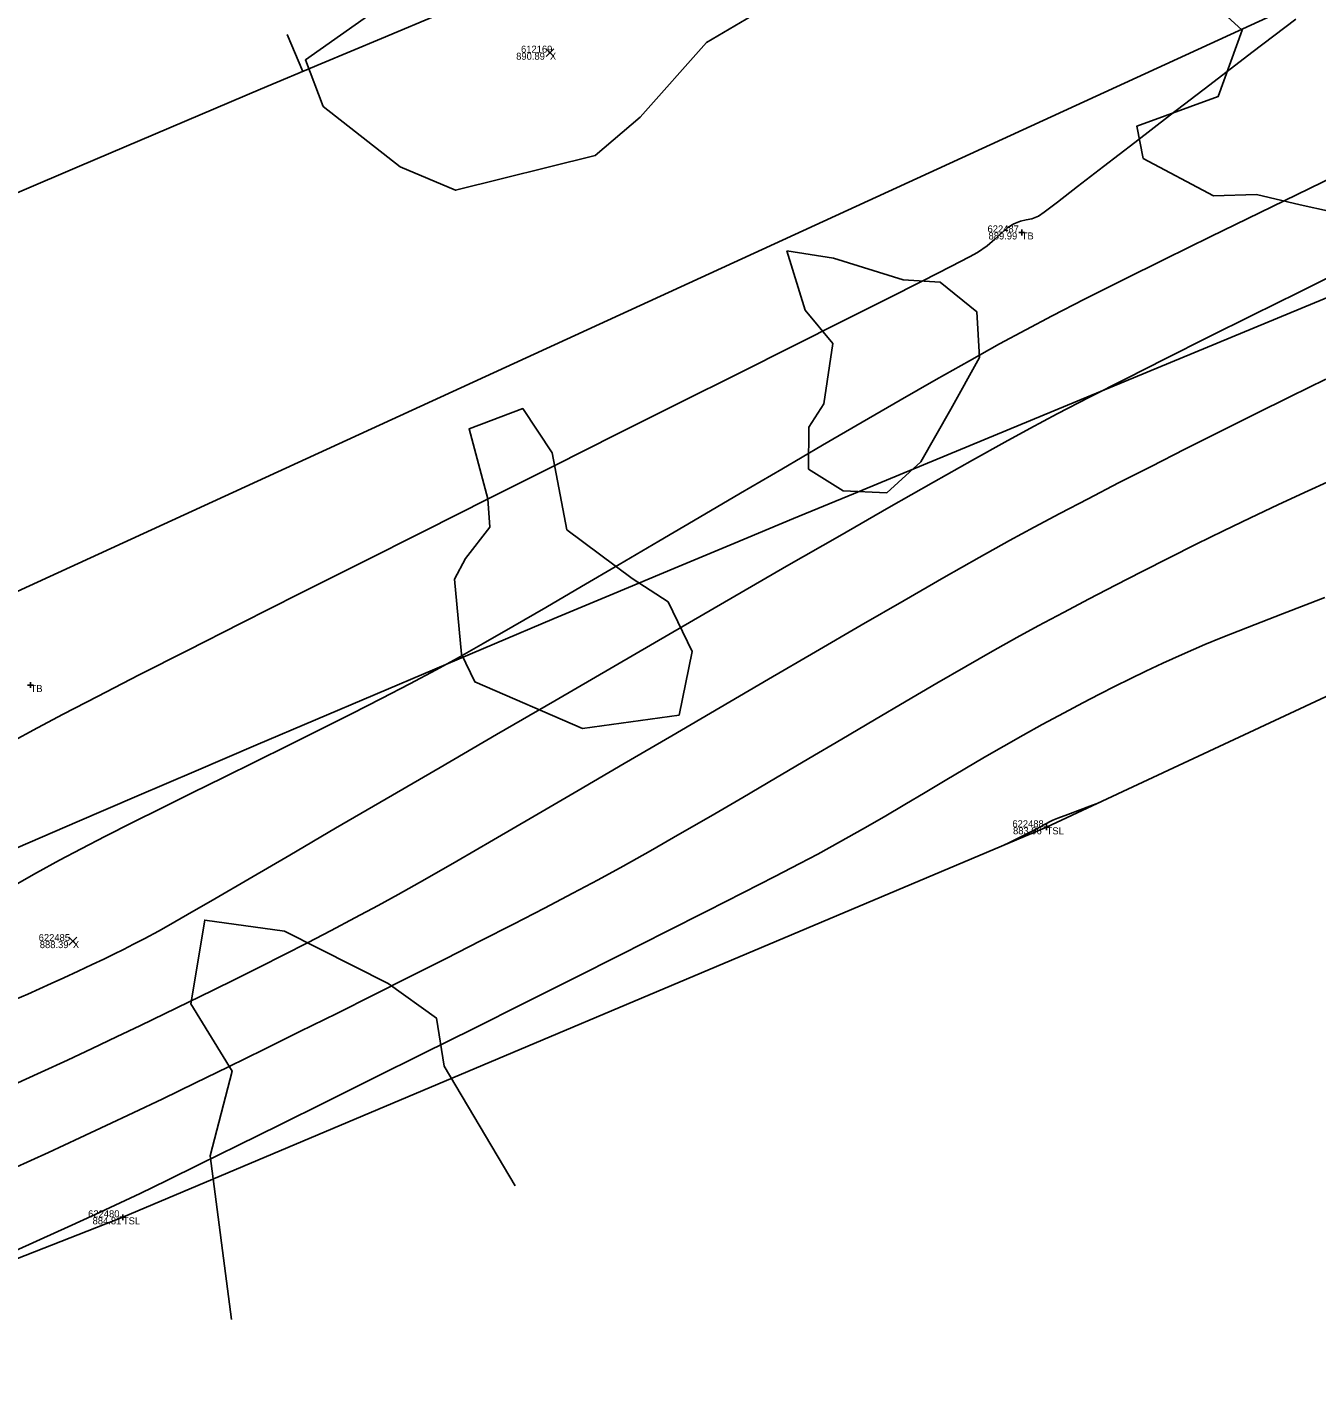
# Model space of a CAD drawing. Extents: x 1957117 to 1971063, y 701601 to 715861.
# Drawn here: x 1965814.7 to 1965879, y 709158.9 to 709227.3 of the extents above; entities that cross this region are included whole.
import ezdxf

# ---------------------------------------------------------------- set-up
doc = ezdxf.new("R2010")
doc.units = 0
for name, color, linetype in [('AP_X_Lights', 7, 'Continuous'), ('DT_X_Contour_Major', 7, 'Continuous'), ('DT_X_Contour_Minor', 7, 'Continuous'), ('DT_X_TIN_Hull', 7, 'Continuous'), ('GE_X_CL_20', 7, 'Continuous'), ('PV_P_Drive', 7, 'Continuous'), ('PV_P_Shoulder', 7, 'Continuous'), ('RS_Raster1', 7, 'Continuous'), ('RW_X_Esmt_RR', 7, 'Continuous'), ('RW_X_Fee_RW', 7, 'Continuous'), ('SC_Scratch1', 7, 'Continuous'), ('SC_Shading5', 7, 'Continuous'), ('VG_X_Tree_Line_Rt', 7, 'Continuous')]:
    doc.layers.add(name, color=color, linetype=linetype)

msp = doc.modelspace()

# ---------------------------------------------------------------- linework, layer by layer
at = {"layer": 'AP_X_Lights'}
for p, q in [((1965840.597, 709225.872), (1965840.985, 709226.262)), ((1965840.597, 709226.262), (1965840.985, 709225.872)), ((1965816.816, 709181.59), (1965817.204, 709181.98)), ((1965816.816, 709181.98), (1965817.204, 709181.59))]:
    msp.add_line(p, q, dxfattribs=at)
at = {"layer": 'DT_X_Contour_Major'}
for points in [[(1965813.901, 709191.685), (1965815.252, 709192.424), (1965816.531, 709193.1), (1965818.238, 709193.984), (1965820.32, 709195.051), (1965822.725, 709196.275), (1965825.4, 709197.63), (1965828.291, 709199.09), (1965831.348, 709200.63), (1965834.516, 709202.223), (1965837.744, 709203.843), (1965840.979, 709205.465), (1965844.167, 709207.064), (1965847.257, 709208.612), (1965850.196, 709210.085), (1965852.931, 709211.456), (1965855.409, 709212.7), (1965857.579, 709213.791), (1965859.386, 709214.702), (1965860.779, 709215.409), (1965861.705, 709215.885), (1965862.112, 709216.105), (1965862.582, 709216.442), (1965862.977, 709216.776), (1965863.317, 709217.085), (1965863.624, 709217.349), (1965863.92, 709217.546), (1965864.25, 709217.678), (1965864.531, 709217.735), (1965864.813, 709217.79), (1965865.147, 709217.917), (1965865.432, 709218.12), (1965866.095, 709218.623), (1965867.095, 709219.393), (1965868.394, 709220.396), (1965869.952, 709221.599), (1965871.729, 709222.969), (1965873.686, 709224.472), (1965875.784, 709226.075), (1965877.984, 709227.744)], [(1965813.901, 709191.685), (1965815.252, 709192.424), (1965816.531, 709193.1), (1965818.238, 709193.984), (1965820.32, 709195.051), (1965822.725, 709196.275), (1965825.4, 709197.63), (1965828.291, 709199.09), (1965831.348, 709200.63), (1965834.516, 709202.223), (1965837.744, 709203.843), (1965840.979, 709205.465), (1965844.167, 709207.064), (1965847.257, 709208.612), (1965850.196, 709210.085), (1965852.931, 709211.456), (1965855.409, 709212.7), (1965857.579, 709213.791), (1965859.386, 709214.702), (1965860.779, 709215.409), (1965861.705, 709215.885), (1965862.112, 709216.105), (1965862.582, 709216.442), (1965862.977, 709216.776), (1965863.317, 709217.085), (1965863.624, 709217.349), (1965863.92, 709217.546), (1965864.25, 709217.678), (1965864.531, 709217.735), (1965864.813, 709217.79), (1965865.147, 709217.917), (1965865.432, 709218.12), (1965866.095, 709218.623), (1965867.095, 709219.393), (1965868.394, 709220.396), (1965869.952, 709221.599), (1965871.729, 709222.969), (1965873.686, 709224.472), (1965875.784, 709226.075), (1965877.984, 709227.744)], [(1965879.431, 709198.916), (1965877.309, 709198.099), (1965875.566, 709197.422), (1965874.258, 709196.904), (1965873.442, 709196.567), (1965872.314, 709196.071), (1965871.346, 709195.636), (1965870.495, 709195.241), (1965869.716, 709194.866), (1965868.964, 709194.491), (1965868.194, 709194.094), (1965867.363, 709193.656), (1965866.426, 709193.157), (1965865.339, 709192.576), (1965864.377, 709192.052), (1965863.416, 709191.509), (1965862.452, 709190.95), (1965861.481, 709190.377), (1965860.499, 709189.791), (1965859.503, 709189.195), (1965858.487, 709188.59), (1965857.448, 709187.979), (1965856.382, 709187.363), (1965855.286, 709186.745), (1965854.154, 709186.126), (1965853.259, 709185.654), (1965852.01, 709185.007), (1965850.449, 709184.209), (1965848.621, 709183.28), (1965846.569, 709182.242), (1965844.337, 709181.117), (1965841.968, 709179.927), (1965839.507, 709178.693), (1965836.996, 709177.437), (1965834.479, 709176.181), (1965832, 709174.947), (1965829.603, 709173.756), (1965827.331, 709172.63), (1965825.227, 709171.591), (1965823.336, 709170.661), (1965821.702, 709169.86), (1965820.366, 709169.212), (1965819.375, 709168.738), (1965818.117, 709168.151), (1965816.777, 709167.537), (1965815.382, 709166.907), (1965813.959, 709166.272)], [(1965879.431, 709198.916), (1965877.309, 709198.099), (1965875.566, 709197.422), (1965874.258, 709196.904), (1965873.442, 709196.567), (1965872.314, 709196.071), (1965871.346, 709195.636), (1965870.495, 709195.241), (1965869.716, 709194.866), (1965868.964, 709194.491), (1965868.194, 709194.094), (1965867.363, 709193.656), (1965866.426, 709193.157), (1965865.339, 709192.576), (1965864.377, 709192.052), (1965863.416, 709191.509), (1965862.452, 709190.95), (1965861.481, 709190.377), (1965860.499, 709189.791), (1965859.503, 709189.195), (1965858.487, 709188.59), (1965857.448, 709187.979), (1965856.382, 709187.363), (1965855.286, 709186.745), (1965854.154, 709186.126), (1965853.259, 709185.654), (1965852.01, 709185.007), (1965850.449, 709184.209), (1965848.621, 709183.28), (1965846.569, 709182.242), (1965844.337, 709181.117), (1965841.968, 709179.927), (1965839.507, 709178.693), (1965836.996, 709177.437), (1965834.479, 709176.181), (1965832, 709174.947), (1965829.603, 709173.756), (1965827.331, 709172.63), (1965825.227, 709171.591), (1965823.336, 709170.661), (1965821.702, 709169.86), (1965820.366, 709169.212), (1965819.375, 709168.738), (1965818.117, 709168.151), (1965816.777, 709167.537), (1965815.382, 709166.907), (1965813.959, 709166.272)]]:
    msp.add_lwpolyline(points, dxfattribs=at)
at = {"layer": 'DT_X_Contour_Minor'}
for points in [[(1965814.111, 709184.572), (1965815.201, 709185.193), (1965816.343, 709185.82), (1965817.417, 709186.387), (1965818.638, 709187.014), (1965819.982, 709187.693), (1965821.427, 709188.413), (1965822.95, 709189.168), (1965824.526, 709189.946), (1965826.133, 709190.739), (1965827.747, 709191.538), (1965829.346, 709192.335), (1965830.906, 709193.119), (1965832.403, 709193.882), (1965833.815, 709194.615), (1965835.118, 709195.308), (1965836.185, 709195.896), (1965837.47, 709196.622), (1965838.946, 709197.468), (1965840.585, 709198.418), (1965842.361, 709199.453), (1965844.247, 709200.558), (1965846.216, 709201.713), (1965848.24, 709202.902), (1965850.293, 709204.108), (1965852.348, 709205.312), (1965854.378, 709206.499), (1965856.356, 709207.65), (1965858.254, 709208.748), (1965860.046, 709209.775), (1965861.704, 709210.715), (1965863.203, 709211.549), (1965864.514, 709212.261), (1965865.826, 709212.948), (1965867.45, 709213.777), (1965869.341, 709214.725), (1965871.453, 709215.773), (1965873.741, 709216.9), (1965876.161, 709218.085), (1965878.666, 709219.307), (1965881.212, 709220.545)], [(1965814.111, 709184.572), (1965815.201, 709185.193), (1965816.343, 709185.82), (1965817.417, 709186.387), (1965818.638, 709187.014), (1965819.982, 709187.693), (1965821.427, 709188.413), (1965822.95, 709189.168), (1965824.526, 709189.946), (1965826.133, 709190.739), (1965827.747, 709191.538), (1965829.346, 709192.335), (1965830.906, 709193.119), (1965832.403, 709193.882), (1965833.815, 709194.615), (1965835.118, 709195.308), (1965836.185, 709195.896), (1965837.47, 709196.622), (1965838.946, 709197.468), (1965840.585, 709198.418), (1965842.361, 709199.453), (1965844.247, 709200.558), (1965846.216, 709201.713), (1965848.24, 709202.902), (1965850.293, 709204.108), (1965852.348, 709205.312), (1965854.378, 709206.499), (1965856.356, 709207.65), (1965858.254, 709208.748), (1965860.046, 709209.775), (1965861.704, 709210.715), (1965863.203, 709211.549), (1965864.514, 709212.261), (1965865.826, 709212.948), (1965867.45, 709213.777), (1965869.341, 709214.725), (1965871.453, 709215.773), (1965873.741, 709216.9), (1965876.161, 709218.085), (1965878.666, 709219.307), (1965881.212, 709220.545)], [(1965880.404, 709215.259), (1965878.102, 709214.122), (1965875.824, 709212.992), (1965873.608, 709211.886), (1965871.489, 709210.822), (1965869.504, 709209.817), (1965867.69, 709208.89), (1965866.083, 709208.059), (1965864.72, 709207.34), (1965863.475, 709206.662), (1965861.859, 709205.761), (1965859.917, 709204.663), (1965857.695, 709203.397), (1965855.239, 709201.989), (1965852.594, 709200.466), (1965849.807, 709198.855), (1965846.921, 709197.184), (1965843.984, 709195.48), (1965841.04, 709193.769), (1965838.135, 709192.08), (1965835.315, 709190.438), (1965832.625, 709188.871), (1965830.111, 709187.407), (1965827.819, 709186.071), (1965825.793, 709184.893), (1965824.081, 709183.897), (1965822.726, 709183.112), (1965821.775, 709182.565), (1965821.274, 709182.283), (1965820.597, 709181.922), (1965820.033, 709181.625), (1965819.534, 709181.37), (1965819.056, 709181.133), (1965818.551, 709180.889), (1965817.975, 709180.615), (1965817.281, 709180.287), (1965816.568, 709179.954), (1965815.936, 709179.665), (1965815.346, 709179.401), (1965814.758, 709179.143), (1965814.133, 709178.872)], [(1965880.404, 709215.259), (1965878.102, 709214.122), (1965875.824, 709212.992), (1965873.608, 709211.886), (1965871.489, 709210.822), (1965869.504, 709209.817), (1965867.69, 709208.89), (1965866.083, 709208.059), (1965864.72, 709207.34), (1965863.475, 709206.662), (1965861.859, 709205.761), (1965859.917, 709204.663), (1965857.695, 709203.397), (1965855.239, 709201.989), (1965852.594, 709200.466), (1965849.807, 709198.855), (1965846.921, 709197.184), (1965843.984, 709195.48), (1965841.04, 709193.769), (1965838.135, 709192.08), (1965835.315, 709190.438), (1965832.625, 709188.871), (1965830.111, 709187.407), (1965827.819, 709186.071), (1965825.793, 709184.893), (1965824.081, 709183.897), (1965822.726, 709183.112), (1965821.775, 709182.565), (1965821.274, 709182.283), (1965820.597, 709181.922), (1965820.033, 709181.625), (1965819.534, 709181.37), (1965819.056, 709181.133), (1965818.551, 709180.889), (1965817.975, 709180.615), (1965817.281, 709180.287), (1965816.568, 709179.954), (1965815.936, 709179.665), (1965815.346, 709179.401), (1965814.758, 709179.143), (1965814.133, 709178.872)], [(1965879.465, 709209.796), (1965877.706, 709208.934), (1965875.936, 709208.058), (1965874.174, 709207.178), (1965872.44, 709206.305), (1965870.757, 709205.45), (1965869.143, 709204.624), (1965867.619, 709203.836), (1965866.207, 709203.097), (1965864.926, 709202.419), (1965863.702, 709201.751), (1965862.187, 709200.904), (1965860.423, 709199.901), (1965858.45, 709198.767), (1965856.308, 709197.529), (1965854.039, 709196.21), (1965851.682, 709194.837), (1965849.279, 709193.433), (1965846.869, 709192.023), (1965844.494, 709190.634), (1965842.193, 709189.29), (1965840.008, 709188.015), (1965837.979, 709186.835), (1965836.147, 709185.775), (1965834.551, 709184.86), (1965833.233, 709184.115), (1965832.234, 709183.564), (1965831.061, 709182.938), (1965829.885, 709182.319), (1965828.706, 709181.707), (1965827.525, 709181.101), (1965826.341, 709180.502), (1965825.154, 709179.908), (1965823.964, 709179.319), (1965822.772, 709178.735), (1965821.578, 709178.155), (1965820.381, 709177.579), (1965819.181, 709177.007), (1965817.979, 709176.438), (1965816.74, 709175.858), (1965815.435, 709175.258), (1965814.077, 709174.641)], [(1965879.465, 709209.796), (1965877.706, 709208.934), (1965875.936, 709208.058), (1965874.174, 709207.178), (1965872.44, 709206.305), (1965870.757, 709205.45), (1965869.143, 709204.624), (1965867.619, 709203.836), (1965866.207, 709203.097), (1965864.926, 709202.419), (1965863.702, 709201.751), (1965862.187, 709200.904), (1965860.423, 709199.901), (1965858.45, 709198.767), (1965856.308, 709197.529), (1965854.039, 709196.21), (1965851.682, 709194.837), (1965849.279, 709193.433), (1965846.869, 709192.023), (1965844.494, 709190.634), (1965842.193, 709189.29), (1965840.008, 709188.015), (1965837.979, 709186.835), (1965836.147, 709185.775), (1965834.551, 709184.86), (1965833.233, 709184.115), (1965832.234, 709183.564), (1965831.061, 709182.938), (1965829.885, 709182.319), (1965828.706, 709181.707), (1965827.525, 709181.101), (1965826.341, 709180.502), (1965825.154, 709179.908), (1965823.964, 709179.319), (1965822.772, 709178.735), (1965821.578, 709178.155), (1965820.381, 709177.579), (1965819.181, 709177.007), (1965817.979, 709176.438), (1965816.74, 709175.858), (1965815.435, 709175.258), (1965814.077, 709174.641)], [(1965879.73, 709204.751), (1965878.409, 709204.152), (1965877.072, 709203.53), (1965875.722, 709202.888), (1965874.366, 709202.232), (1965873.008, 709201.563), (1965871.655, 709200.886), (1965870.311, 709200.204), (1965868.981, 709199.52), (1965867.671, 709198.839), (1965866.387, 709198.164), (1965865.132, 709197.498), (1965864.064, 709196.916), (1965862.853, 709196.236), (1965861.518, 709195.472), (1965860.08, 709194.639), (1965858.558, 709193.749), (1965856.974, 709192.817), (1965855.346, 709191.858), (1965853.696, 709190.884), (1965852.043, 709189.91), (1965850.408, 709188.95), (1965848.809, 709188.018), (1965847.269, 709187.127), (1965845.806, 709186.292), (1965844.441, 709185.527), (1965843.194, 709184.845), (1965841.931, 709184.173), (1965840.52, 709183.433), (1965838.982, 709182.636), (1965837.34, 709181.794), (1965835.615, 709180.917), (1965833.83, 709180.016), (1965832.006, 709179.101), (1965830.166, 709178.184), (1965828.332, 709177.274), (1965826.525, 709176.383), (1965824.768, 709175.522), (1965823.083, 709174.701), (1965821.491, 709173.931), (1965820.015, 709173.223), (1965818.677, 709172.588), (1965817.359, 709171.973), (1965815.797, 709171.256), (1965814.03, 709170.455)], [(1965879.73, 709204.751), (1965878.409, 709204.152), (1965877.072, 709203.53), (1965875.722, 709202.888), (1965874.366, 709202.232), (1965873.008, 709201.563), (1965871.655, 709200.886), (1965870.311, 709200.204), (1965868.981, 709199.52), (1965867.671, 709198.839), (1965866.387, 709198.164), (1965865.132, 709197.498), (1965864.064, 709196.916), (1965862.853, 709196.236), (1965861.518, 709195.472), (1965860.08, 709194.639), (1965858.558, 709193.749), (1965856.974, 709192.817), (1965855.346, 709191.858), (1965853.696, 709190.884), (1965852.043, 709189.91), (1965850.408, 709188.95), (1965848.809, 709188.018), (1965847.269, 709187.127), (1965845.806, 709186.292), (1965844.441, 709185.527), (1965843.194, 709184.845), (1965841.931, 709184.173), (1965840.52, 709183.433), (1965838.982, 709182.636), (1965837.34, 709181.794), (1965835.615, 709180.917), (1965833.83, 709180.016), (1965832.006, 709179.101), (1965830.166, 709178.184), (1965828.332, 709177.274), (1965826.525, 709176.383), (1965824.768, 709175.522), (1965823.083, 709174.701), (1965821.491, 709173.931), (1965820.015, 709173.223), (1965818.677, 709172.588), (1965817.359, 709171.973), (1965815.797, 709171.256), (1965814.03, 709170.455)], [(1965868.256, 709188.72), (1965868.186, 709188.694), (1965868.017, 709188.63), (1965867.704, 709188.512), (1965867.222, 709188.33), (1965866.609, 709188.098), (1965866.109, 709187.907), (1965865.856, 709187.808), (1965865.699, 709187.736), (1965865.545, 709187.655), (1965865.416, 709187.581), (1965865.282, 709187.501), (1965865.115, 709187.407), (1965864.898, 709187.296), (1965864.535, 709187.114), (1965864.109, 709186.902), (1965863.701, 709186.699), (1965863.394, 709186.546)], [(1965868.256, 709188.72), (1965868.186, 709188.694), (1965868.017, 709188.63), (1965867.704, 709188.512), (1965867.222, 709188.33), (1965866.609, 709188.098), (1965866.109, 709187.907), (1965865.856, 709187.808), (1965865.699, 709187.736), (1965865.545, 709187.655), (1965865.416, 709187.581), (1965865.282, 709187.501), (1965865.115, 709187.407), (1965864.898, 709187.296), (1965864.535, 709187.114), (1965864.109, 709186.902), (1965863.701, 709186.699), (1965863.394, 709186.546)]]:
    msp.add_lwpolyline(points, dxfattribs=at)
at = {"layer": 'DT_X_TIN_Hull'}
msp.add_lwpolyline([(1965579.047, 709051.126), (1965619.598, 709075.773), (1965654.262, 709093.549), (1965701.972, 709118.262), (1965725.159, 709133.079), (1965781.925, 709153.285), (1965819.505, 709168.018), (1965865.553, 709187.458), (1965919.401, 709212.612), (1965965.159, 709228.887), (1966001.139, 709245.166), (1966056.823, 709265.746), (1966099.661, 709283.794), (1966149.12, 709303.567), (1966196.581, 709322.506), (1966234.303, 709340.787)], dxfattribs=at)
at = {"layer": 'GE_X_CL_20'}
msp.add_line((1965828.473, 709225.132), (1965827.697, 709226.975), dxfattribs=at)
msp.add_arc((1966940.156, 706584.833), 2864.789, 112.487031, 120.84471, dxfattribs=at)
at = {"layer": 'PV_P_Drive'}
for p, q in [((1965864.165, 709217.109), (1965864.457, 709217.109)), ((1965864.311, 709217.255), (1965864.311, 709216.963)), ((1965864.311, 709217.109), (1965864.311, 709217.109)), ((1965814.755, 709194.55), (1965815.047, 709194.55)), ((1965814.901, 709194.696), (1965814.901, 709194.404)), ((1965814.901, 709194.55), (1965814.901, 709194.55)), ((1965865.407, 709187.458), (1965865.699, 709187.458)), ((1965865.553, 709187.604), (1965865.553, 709187.312)), ((1965865.553, 709187.458), (1965865.553, 709187.458)), ((1965819.359, 709168.018), (1965819.651, 709168.018)), ((1965819.505, 709168.164), (1965819.505, 709167.872)), ((1965819.505, 709168.018), (1965819.505, 709168.018))]:
    msp.add_line(p, q, dxfattribs=at)
at = {"layer": 'RW_X_Esmt_RR'}
msp.add_line((1965855.922, 709204.082), (1966839.571, 709611.262), dxfattribs=at)
for centre, radius in [((1966926.562, 706607.458), 2864.789), ((1966940.156, 706584.833), 2884.789), ((1966940.156, 706584.833), 2834.789)]:
    msp.add_arc(centre, radius, 112.487031, 120.84471, dxfattribs=at)
at = {"layer": 'RW_X_Fee_RW'}
msp.add_lwpolyline([(1963881.046, 707276.431), (1964172.578, 707701.964), (1964668.324, 708419.582), (1964735.207, 708501.875), (1964966.496, 708718.802), (1965107.468, 708816.338), (1965585.552, 709094.216), (1966091.861, 709326.705), (1966247.281, 709386.816), (1966633.174, 709551.737), (1966943.202, 709670.565), (1967172.032, 709812.662), (1967935.697, 710373.174), (1968346.714, 710683.963), (1968484.345, 710796.182), (1968743.632, 711067.038), (1968903.937, 711275.819), (1969041.222, 711501.316), (1969638.166, 712572.015), (1970019.077, 713196.718)], dxfattribs=at)
at = {"layer": 'SC_Shading5'}
for points in [[(1963589.678, 706586.994), (1963626.625, 706689.548), (1963651.76, 706746.832), (1963668.09, 706778.596), (1963682.768, 706805.402), (1963734.424, 706911.594), (1963826.849, 707116.717), (1963877.258, 707215.645), (1963964.981, 707354.472), (1964070.526, 707509.355), (1964132.574, 707601.994), (1964163.9, 707642.169), (1964191.2, 707685.167), (1964278.98, 707807.131), (1964326.11, 707874.364), (1964396.427, 707968.962), (1964508.519, 708133.679), (1964655.588, 708336.552), (1964745.319, 708429.172), (1964840.327, 708522.317), (1964988.178, 708660.245), (1965089.796, 708739.041), (1965251.743, 708835.216), (1965415.807, 708922.048), (1965866.2, 709149.38), (1966173.543, 709294.131), (1966283.627, 709338.196), (1966534.003, 709419.214), (1966689.084, 709471.266), (1967008.468, 709641.817), (1967166.677, 709750.124), (1967422.113, 709931.083), (1967818.707, 710198.831), (1968187.021, 710459.852), (1968360.589, 710592.493), (1968496.543, 710707.847), (1968606.427, 710809.378), (1968733.391, 710937.091), (1968807.28, 711025.4), (1968843.008, 711077.094), (1968863.233, 711106.099), (1968909.747, 711171.311), (1968974.133, 711279.559), (1969130.932, 711546.915), (1969247.433, 711744.686), (1969402.714, 712016.424), (1969505.287, 712191.789), (1969666.311, 712460.805), (1969771.586, 712639.896), (1969880.058, 712820.917), (1969964.994, 712955.706), (1969990.005, 713000.084), (1970030.065, 713068.479)], [(1963609.915, 706579.703), (1963646.615, 706681.572), (1963671.193, 706737.585), (1963687.092, 706768.511), (1963701.884, 706795.526), (1963753.906, 706902.469), (1963846.249, 707107.41), (1963895.973, 707204.994), (1963982.966, 707342.667), (1964088.35, 707497.312), (1964150.015, 707589.379), (1964181.502, 707629.761), (1964209.024, 707673.109), (1964296.517, 707794.674), (1964343.552, 707861.772), (1964413.958, 707956.489), (1964526.123, 708121.313), (1964672.104, 708322.686), (1964760.576, 708414.006), (1964855.195, 708506.77), (1965002.134, 708643.847), (1965101.925, 708721.226), (1965262.272, 708816.451), (1965425.685, 708902.939), (1965875.63, 709130.044), (1966182.13, 709274.398), (1966290.944, 709317.954), (1966540.737, 709398.785), (1966697.632, 709451.445), (1967019.644, 709623.399), (1967178.971, 709732.471), (1967434.35, 709913.39), (1967830.945, 710181.14), (1968199.774, 710442.525), (1968374.086, 710575.735), (1968510.806, 710691.739), (1968621.36, 710793.889), (1968749.296, 710922.58), (1968824.413, 711012.355), (1968860.678, 711064.827), (1968880.812, 711093.701), (1968927.778, 711159.547), (1968992.655, 711268.62), (1969149.476, 711536.015), (1969266.039, 711733.891), (1969421.336, 712005.657), (1969523.8, 712180.835), (1969684.812, 712449.831), (1969790.084, 712628.917), (1969898.385, 712809.653), (1969983.474, 712944.685), (1970008.657, 712989.367), (1970048.626, 713057.607)]]:
    msp.add_spline(points, degree=3, dxfattribs=at)
at = {"layer": 'VG_X_Tree_Line_Rt'}
for points in [[(1965851.515, 709239.067), (1965851.683, 709238.979), (1965853.842, 709237.807), (1965853.466, 709234.421), (1965851.803, 709229.039), (1965850.864, 709227.91), (1965848.591, 709226.583), (1965845.299, 709222.857), (1965843.045, 709220.941), (1965836.087, 709219.214), (1965833.32, 709220.382), (1965829.495, 709223.389), (1965828.6, 709225.711), (1965832.821, 709228.706), (1965835.037, 709230.5), (1965835.392, 709233.831), (1965840.226, 709235.067), (1965841.372, 709236.983), (1965842.519, 709240.386), (1965851.515, 709239.067)], [(1965886.421, 709217.618), (1965882.908, 709216.028), (1965881.218, 709217.825), (1965878.185, 709218.489), (1965876.009, 709219.006), (1965873.865, 709218.935), (1965870.371, 709220.796), (1965870.052, 709222.413), (1965874.107, 709223.884), (1965875.307, 709227.199), (1965873.434, 709228.9), (1965870.006, 709228.603), (1965866.258, 709229.503), (1965867.387, 709231.633), (1965870.254, 709232.099), (1965873.89, 709232.782), (1965877.175, 709232.536), (1965883.25, 709232.704), (1965883.25, 709232.704), (1965884.3, 709231.941), (1965885.696, 709230.291), (1965886.336, 709228.128), (1965886.423, 709223.107), (1965886.421, 709217.618)], [(1965852.603, 709216.192), (1965854.928, 709215.83), (1965858.4, 709214.74), (1965858.4, 709214.74), (1965860.242, 709214.634), (1965862.07, 709213.158), (1965862.2, 709210.88), (1965860.784, 709208.294), (1965859.279, 709205.682), (1965857.584, 709204.134), (1965855.404, 709204.221), (1965853.685, 709205.311), (1965853.7, 709207.396), (1965854.443, 709208.562), (1965854.891, 709211.578), (1965853.522, 709213.241), (1965852.603, 709216.192)], [(1965841.639, 709202.283), (1965844.885, 709199.862), (1965846.681, 709198.701), (1965847.885, 709196.224), (1965847.228, 709193.055), (1965842.418, 709192.387), (1965837.043, 709194.701), (1965836.383, 709196.093), (1965836.031, 709199.819), (1965836.584, 709200.849), (1965837.794, 709202.423), (1965837.695, 709203.823), (1965836.76, 709207.319), (1965839.436, 709208.333), (1965840.906, 709206.115), (1965841.639, 709202.283)], [(1965824.915, 709162.927), (1965823.85, 709171.074), (1965824.951, 709175.302), (1965822.888, 709178.652), (1965823.589, 709182.83), (1965827.563, 709182.277), (1965832.724, 709179.672), (1965835.138, 709177.945), (1965835.52, 709175.553), (1965839.059, 709169.587)]]:
    msp.add_lwpolyline(points, dxfattribs=at)

# ---------------------------------------------------------------- texts
at = {"layer": 'PV_P_Shoulder'}
for s, p in [('890.89', (1965839.11, 709225.717)), ('889.99', (1965862.658, 709216.759)), ('883.96', (1965863.88, 709187.108)), ('888.39', (1965815.362, 709181.435)), ('884.81', (1965817.994, 709167.668))]:
    msp.add_text(s, height=0.35, dxfattribs=at).set_placement(p)
at = {"layer": 'RS_Raster1'}
for s, p in [('612169', (1965839.353, 709226.067)), ('622487', (1965862.608, 709217.109)), ('622488', (1965863.847, 709187.458)), ('622485', (1965815.307, 709181.785)), ('622480', (1965817.772, 709168.018))]:
    msp.add_text(s, height=0.35, dxfattribs=at).set_placement(p)
at = {"layer": 'SC_Scratch1'}
for s, p in [('X', (1965840.791, 709225.717)), ('TB', (1965864.311, 709216.759)), ('TB', (1965814.901, 709194.2)), ('TSL', (1965865.553, 709187.108)), ('X', (1965817.01, 709181.435)), ('TSL', (1965819.505, 709167.668))]:
    msp.add_text(s, height=0.35, dxfattribs=at).set_placement(p)

doc.saveas('drawing.dxf')
